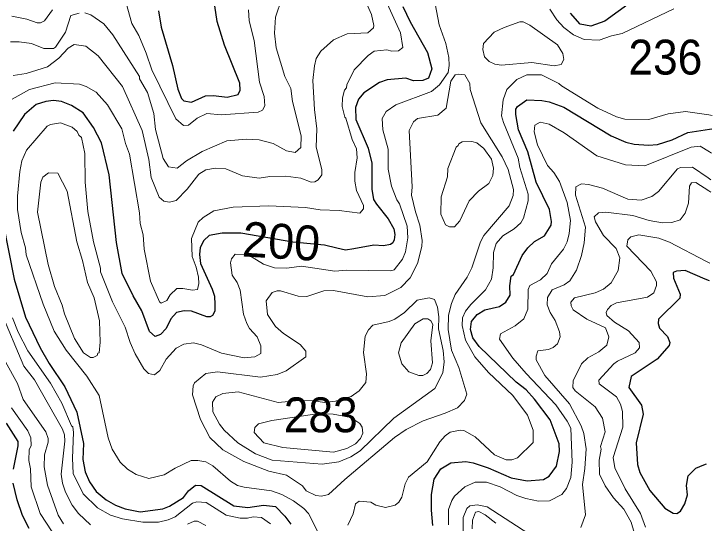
# Model space of a CAD drawing. Extents: x 673.3 to 698.5, y 6984.3 to 7012.3.
# Drawn here: x 696.583 to 698.186, y 6993.607 to 6994.774 of the extents above; entities that cross this region are included whole.
import ezdxf
from ezdxf.enums import TextEntityAlignment as Align

# ---------------------------------------------------------------- set-up
doc = ezdxf.new("R2010")
doc.units = 0
doc.header["$LTSCALE"] = 0.032
doc.layers.add('1', color=7, linetype='Continuous', lineweight=25)
doc.layers.add('2', color=7, linetype='Continuous', lineweight=13)
doc.layers.add('21', color=7, linetype='Continuous')
doc.layers.add('61', color=7, linetype='Continuous')

msp = doc.modelspace()

# ---------------------------------------------------------------- linework, layer by layer
at = {"layer": '1'}
for points in [[(698.001, 6994.8021), (697.9399, 6994.7579), (697.9073, 6994.7464), (697.883, 6994.7509), (697.861, 6994.7765)], [(696.915, 6994.7813), (696.9209, 6994.7444), (696.9466, 6994.6565), (696.9591, 6994.6017), (696.9675, 6994.5808), (696.973, 6994.5752), (696.9906, 6994.5721), (697.0227, 6994.5867), (697.0408, 6994.5875), (697.0725, 6994.5835), (697.0978, 6994.5897), (697.1023, 6994.5995), (697.1016, 6994.616)], [(697.4756, 6994.7916), (697.4925, 6994.7561), (697.5325, 6994.6858), (697.5423, 6994.6486), (697.535, 6994.6269), (697.5218, 6994.6218), (697.4999, 6994.621), (697.4825, 6994.6273), (697.4399, 6994.6235), (697.4224, 6994.6171), (697.3861, 6994.5934), (697.3736, 6994.5791), (697.3672, 6994.5601), (697.368, 6994.5324), (697.3963, 6994.4665), (697.4046, 6994.432), (697.4048, 6994.3726), (697.4083, 6994.3491), (697.4152, 6994.338), (697.4421, 6994.3042), (697.4549, 6994.2812), (697.4575, 6994.2682), (697.4561, 6994.256), (697.4527, 6994.2497), (697.4471, 6994.2456), (697.431, 6994.2428), (697.4094, 6994.2439), (697.3634, 6994.2354), (697.3438, 6994.2328), (697.3242, 6994.237), (697.2962, 6994.2444), (697.2233, 6994.2513), (697.1041, 6994.2715), (697.061, 6994.2715), (697.0312, 6994.2659), (697.0185, 6994.2544), (697.01, 6994.2388), (697.0089, 6994.2228), (697.0112, 6994.2017), (697.0382, 6994.1434), (697.043, 6994.1271), (697.0438, 6994.1078)], [(697.1016, 6994.616), (697.0664, 6994.7027), (697.0496, 6994.7574), (697.0439, 6994.7929)], [(697.0438, 6994.1078), (697.044, 6994.0927), (697.039, 6994.0829), (697.0335, 6994.0795), (697.0256, 6994.0794), (696.9903, 6994.0925), (696.9734, 6994.0932), (696.9559, 6994.0898), (696.9429, 6994.0753), (696.9321, 6994.053), (696.9194, 6994.0389), (696.907, 6994.0347), (696.8936, 6994.0457), (696.8767, 6994.0935), (696.8564, 6994.1277), (696.8315, 6994.1788), (696.8182, 6994.2499), (696.8015, 6994.4053), (696.784, 6994.4792), (696.7652, 6994.5137), (696.7417, 6994.5476), (696.7149, 6994.5642), (696.692, 6994.5737), (696.6738, 6994.5761), (696.6561, 6994.5737), (696.6336, 6994.5664), (696.6071, 6994.5441), (696.5806, 6994.5056)], [(697.6367, 6994.0314), (697.6311, 6994.0508), (697.6337, 6994.0691), (697.6467, 6994.0852), (697.6638, 6994.0957), (697.6975, 6994.1032), (697.7125, 6994.113), (697.7222, 6994.1294), (697.7214, 6994.151), (697.7245, 6994.1733), (697.73, 6994.1771), (697.7501, 6994.2205), (697.763, 6994.2381), (697.778, 6994.2525), (697.8014, 6994.2653), (697.8166, 6994.2903), (697.8174, 6994.2985), (697.8124, 6994.3256), (697.7822, 6994.3887), (697.7628, 6994.4583), (697.7418, 6994.5083), (697.7353, 6994.5437), (697.7353, 6994.5563), (697.739, 6994.5619), (697.7608, 6994.5777), (697.7949, 6994.5761), (697.8117, 6994.5727), (697.8455, 6994.5604), (697.9539, 6994.4949), (697.9878, 6994.4803), (698.0067, 6994.4759), (698.0399, 6994.4736), (698.0604, 6994.4752), (698.0947, 6994.486), (698.1303, 6994.5028), (698.1799, 6994.5103), (698.1854, 6994.5111)], [(696.5576, 6994.2935), (696.5834, 6994.1658), (696.6089, 6994.0788), (696.6432, 6994.0082), (696.6637, 6993.9725), (696.6995, 6993.9194), (696.7269, 6993.8606), (696.7424, 6993.7894), (696.7409, 6993.7525), (696.746, 6993.7237), (696.7562, 6993.701), (696.7713, 6993.6793), (696.7942, 6993.66), (696.8157, 6993.6474), (696.8383, 6993.6393), (696.8725, 6993.6323), (696.9246, 6993.6388), (696.9399, 6993.6455), (696.9719, 6993.6655), (696.9833, 6993.6801), (697, 6993.6933), (697.0129, 6993.6928), (697.0873, 6993.6461), (697.1196, 6993.6421), (697.1559, 6993.6477), (697.1835, 6993.6445), (697.2048, 6993.6227), (697.2185, 6993.6036)], [(698.1798, 6994.1624), (698.1703, 6994.1664), (698.124, 6994.1859), (698.1042, 6994.1844), (698.0964, 6994.1812), (698.0972, 6994.168), (698.113, 6994.1318), (698.1123, 6994.1222), (698.0629, 6994.0745), (698.0618, 6994.0641), (698.0653, 6994.0539), (698.0837, 6994.0345), (698.0893, 6994.0207), (698.0878, 6994.0135), (698.0596, 6993.9827), (698.0002, 6993.9427), (697.9951, 6993.9177), (698.0241, 6993.8769), (698.0274, 6993.8562), (698.0114, 6993.7905), (698.0146, 6993.7409), (698.0201, 6993.7224), (698.0429, 6993.6814), (698.0774, 6993.641), (698.0967, 6993.6291), (698.1054, 6993.6283), (698.1137, 6993.6338), (698.1236, 6993.6503), (698.1293, 6993.671), (698.127, 6993.6928), (698.1308, 6993.7148), (698.1487, 6993.7322), (698.1669, 6993.7398), (698.1731, 6993.7424)], [(697.5446, 6993.601), (697.5414, 6993.6364), (697.5415, 6993.6721), (697.5481, 6993.7075), (697.5628, 6993.731), (697.5863, 6993.7446), (697.6207, 6993.7478), (697.637, 6993.7449), (697.6719, 6993.7333), (697.7249, 6993.7101), (697.7614, 6993.7032), (697.7985, 6993.7067), (697.8116, 6993.7143), (697.8288, 6993.7374), (697.8354, 6993.7704), (697.8345, 6993.7886), (697.8138, 6993.8431), (697.7785, 6993.891), (697.7591, 6993.9122), (697.7363, 6993.9301), (697.6508, 6994.0115), (697.6367, 6994.0314)], [(696.582, 6993.73), (696.5926, 6993.7834), (696.5925, 6993.7935), (696.5657, 6993.8357)], [(696.6178, 6993.5938), (696.6024, 6993.6241), (696.5903, 6993.6596), (696.581, 6993.6978)]]:
    msp.add_lwpolyline(points, dxfattribs=at)
at = {"layer": '2'}
for points in [[(697.1464, 6994.618), (697.157, 6994.5849), (697.1586, 6994.5634), (697.1536, 6994.5534), (697.1439, 6994.5493), (697.0588, 6994.5427), (697.0253, 6994.5459), (697.0036, 6994.5357), (696.9834, 6994.519), (696.9724, 6994.5184), (696.9548, 6994.5342), (696.8991, 6994.6465), (696.8867, 6994.6842), (696.8694, 6994.7254), (696.8535, 6994.7525), (696.833, 6994.8273)], [(696.7457, 6994.7772), (696.7591, 6994.7722), (696.7889, 6994.752), (696.8094, 6994.7265), (696.8708, 6994.6313), (696.8713, 6994.6258), (696.8893, 6994.5943), (696.9038, 6994.5458), (696.9078, 6994.5096), (696.9254, 6994.4432), (696.9374, 6994.4237), (696.9572, 6994.4206), (696.9793, 6994.4375), (697.0149, 6994.4592), (697.0715, 6994.4832), (697.1165, 6994.4873), (697.1462, 6994.4858), (697.1777, 6994.4776), (697.2089, 6994.4602), (697.2286, 6994.4569), (697.2415, 6994.4684), (697.2426, 6994.4949), (697.2225, 6994.5737), (697.2189, 6994.6036), (697.205, 6994.631), (697.1847, 6994.6969), (697.1807, 6994.7307), (697.183, 6994.7673), (697.1976, 6994.8107)], [(697.3858, 6994.815), (697.4039, 6994.7731), (697.4094, 6994.7481), (697.4086, 6994.7425), (697.3952, 6994.7315), (697.3479, 6994.7291), (697.3163, 6994.7149), (697.2875, 6994.6893), (697.2771, 6994.672), (697.2727, 6994.6554), (697.2693, 6994.6216), (697.2727, 6994.555), (697.2783, 6994.5108), (697.2768, 6994.4692), (697.2897, 6994.4179), (697.2897, 6994.4054), (697.2817, 6994.394), (697.2738, 6994.3891), (697.2654, 6994.3889), (697.2415, 6994.3976), (697.2073, 6994.4026), (697.1706, 6994.4018), (697.1461, 6994.3978), (697.1073, 6994.4033), (697.0694, 6994.4189), (697.0452, 6994.4205), (697.0237, 6994.4166), (697.0071, 6994.4067)], [(696.5786, 6994.5788), (696.6187, 6994.6013), (696.6773, 6994.6168), (696.733, 6994.6135), (696.7485, 6994.6081), (696.7716, 6994.595), (696.7977, 6994.5657), (696.8304, 6994.5109), (696.8386, 6994.4774), (696.8484, 6994.4528), (696.8711, 6994.318), (696.8727, 6994.2938), (696.8792, 6994.2675), (696.8817, 6994.2352), (696.896, 6994.1614), (696.9166, 6994.1138), (696.9206, 6994.1113), (696.9338, 6994.1169), (696.9418, 6994.1298), (696.9566, 6994.1444), (696.9708, 6994.1445), (696.9924, 6994.1405), (697.0039, 6994.1422), (697.0071, 6994.1561), (697.0066, 6994.1703), (697.0014, 6994.1935), (696.9917, 6994.2181), (696.9901, 6994.2596), (697.0056, 6994.2968), (697.0172, 6994.3073), (697.0414, 6994.3227), (697.0859, 6994.331), (697.168, 6994.3343), (697.2526, 6994.3301), (697.2859, 6994.3253), (697.3294, 6994.3236), (697.3773, 6994.3178), (697.3858, 6994.3273), (697.3858, 6994.3347), (697.369, 6994.3695), (697.3653, 6994.3906), (697.3654, 6994.4105), (697.3711, 6994.4444), (697.3695, 6994.465), (697.3595, 6994.4863), (697.3451, 6994.5351), (697.3425, 6994.5375), (697.3362, 6994.5621), (697.337, 6994.5821), (697.3417, 6994.6), (697.3467, 6994.6049), (697.3468, 6994.6119), (697.3643, 6994.6465), (697.3959, 6994.6791), (697.4103, 6994.6892), (697.439, 6994.6924), (697.4505, 6994.6894), (697.4662, 6994.6902), (697.4754, 6994.6978), (697.4702, 6994.7311), (697.436, 6994.8077)], [(697.5504, 6994.7979), (697.5592, 6994.7496), (697.5748, 6994.7066), (697.5813, 6994.6745), (697.582, 6994.6561), (697.5796, 6994.64), (697.5603, 6994.6122), (697.5419, 6994.5968), (697.4594, 6994.5657), (697.4374, 6994.551), (697.4282, 6994.5348), (697.4298, 6994.5088), (697.442, 6994.4645), (697.4421, 6994.4183), (697.4498, 6994.3793), (697.4621, 6994.3479), (697.4681, 6994.3389), (697.4861, 6994.288), (697.4876, 6994.2608), (697.482, 6994.2287), (697.4753, 6994.2119), (697.4556, 6994.1873), (697.4483, 6994.1853), (697.3471, 6994.1869), (697.3198, 6994.1845), (697.2431, 6994.1958), (697.2093, 6994.191), (697.1809, 6994.1917), (697.156, 6994.2008), (697.12, 6994.2226), (697.0911, 6994.2233), (697.082, 6994.2126), (697.0797, 6994.2034), (697.0839, 6994.1753), (697.095, 6994.1583), (697.1023, 6994.1407), (697.1095, 6994.086), (697.1172, 6994.0642), (697.1238, 6994.0531), (697.1415, 6994.0337), (697.1496, 6994.0134), (697.1495, 6993.9957), (697.1357, 6993.9879), (697.1112, 6993.9856), (697.059, 6993.9961), (697.0135, 6994.0156), (696.9952, 6994.0198), (696.9728, 6994.0167), (696.9554, 6994.0074), (696.9326, 6993.9829), (696.9174, 6993.9563), (696.9051, 6993.9468), (696.892, 6993.9493), (696.8808, 6993.9606), (696.8611, 6993.9944), (696.8497, 6994.0205), (696.8383, 6994.0563), (696.8091, 6994.1138), (696.7816, 6994.1831), (696.7814, 6994.1911), (696.7652, 6994.2515), (696.7523, 6994.321), (696.7466, 6994.3886), (696.7458, 6994.4544), (696.7375, 6994.4913), (696.7319, 6994.4965), (696.7279, 6994.505), (696.7162, 6994.5144), (696.6899, 6994.5249), (696.6669, 6994.521), (696.6586, 6994.5171), (696.6115, 6994.4618), (696.6005, 6994.4375), (696.5959, 6994.413), (696.5909, 6994.3565), (696.591, 6994.3255), (696.5989, 6994.2734)], [(696.6709, 6994.7841), (696.6532, 6994.7588), (696.6436, 6994.7545), (696.636, 6994.7545), (696.6122, 6994.7626), (696.5778, 6994.7691)], [(697.1212, 6994.7836), (697.1228, 6994.7588), (697.1341, 6994.7137), (697.1464, 6994.618)], [(698.0979, 6994.7863), (697.9793, 6994.7294), (697.9547, 6994.7243), (697.9269, 6994.7146), (697.8924, 6994.7162), (697.8677, 6994.7269), (697.8453, 6994.7437), (697.8295, 6994.7613), (697.8135, 6994.7852)], [(696.5745, 6994.7104), (696.5945, 6994.7104), (696.623, 6994.7065), (696.651, 6994.6955), (696.6738, 6994.6951), (696.6783, 6994.6985), (696.7008, 6994.7331), (696.7132, 6994.7707), (696.7327, 6994.7766)], [(697.0071, 6994.4067), (696.9806, 6994.3728), (696.955, 6994.3465), (696.9398, 6994.3424), (696.9269, 6994.3447), (696.9162, 6994.3542), (696.8981, 6994.3992), (696.8922, 6994.4407), (696.8768, 6994.5069), (696.8322, 6994.6077), (696.7763, 6994.6783), (696.7475, 6994.7006), (696.7211, 6994.7046), (696.7069, 6994.696), (696.6857, 6994.6729), (696.66, 6994.6533), (696.6108, 6994.6381), (696.581, 6994.6332)], [(697.3498, 6993.602), (697.3614, 6993.6277), (697.3672, 6993.6509), (697.3756, 6993.6566), (697.4026, 6993.6541), (697.4141, 6993.6478), (697.4361, 6993.6421), (697.4581, 6993.6477), (697.4664, 6993.6544), (697.4733, 6993.6663), (697.4814, 6993.6964), (697.4891, 6993.7119), (697.5317, 6993.7471), (697.5611, 6993.7932), (697.5727, 6993.8069), (697.5845, 6993.8153), (697.6076, 6993.8195), (697.6155, 6993.8187), (697.642, 6993.8045), (697.6861, 6993.7627), (697.713, 6993.7512), (697.7262, 6993.7519), (697.7395, 6993.7562), (697.7752, 6993.7916), (697.7751, 6993.82), (697.7622, 6993.8543), (697.7282, 6993.8989), (697.6728, 6993.9521), (697.6409, 6993.9879), (697.6198, 6994.0259), (697.6123, 6994.06), (697.6131, 6994.0772), (697.6198, 6994.0923), (697.6322, 6994.1082), (697.6658, 6994.1418), (697.6797, 6994.1663), (697.683, 6994.1919), (697.6837, 6994.2275), (697.6901, 6994.2481), (697.7058, 6994.2651), (697.7316, 6994.2817), (697.7468, 6994.2955), (697.7532, 6994.3059), (697.7637, 6994.3454), (697.7637, 6994.3608), (697.7445, 6994.4224), (697.7409, 6994.444), (697.7066, 6994.5251), (697.7027, 6994.5409), (697.7059, 6994.5772), (697.7147, 6994.6012), (697.7378, 6994.6242), (697.7604, 6994.6347), (697.7939, 6994.6347), (697.8337, 6994.6152), (697.8399, 6994.6093), (697.9239, 6994.5587), (697.9663, 6994.5384), (697.9855, 6994.5329), (698.0407, 6994.5323), (698.0852, 6994.5453), (698.1247, 6994.5507), (698.1783, 6994.5428), (698.1859, 6994.5417)], [(698.1845, 6994.4554), (698.1798, 6994.4582), (698.1584, 6994.471), (698.1379, 6994.4688), (698.0314, 6994.4263), (697.9871, 6994.4287), (697.9215, 6994.4492), (697.8463, 6994.5016), (697.8117, 6994.5215), (697.7912, 6994.5263), (697.7786, 6994.5192), (697.7775, 6994.5037), (697.785, 6994.4741), (697.8078, 6994.4269), (697.8225, 6994.4106), (697.8353, 6994.3903), (697.8534, 6994.3419), (697.8606, 6994.3003), (697.8581, 6994.2707), (697.8534, 6994.2515), (697.8445, 6994.2352), (697.8171, 6994.2009), (697.807, 6994.1787), (697.792, 6994.1644), (697.7671, 6994.1517), (697.7638, 6994.1425), (697.7627, 6994.0975), (697.7537, 6994.0753), (697.7339, 6994.0591), (697.6997, 6994.0404), (697.6978, 6994.0281), (697.7286, 6993.9848), (697.7588, 6993.9495), (697.8273, 6993.8775), (697.8534, 6993.8405), (697.8615, 6993.824), (697.8647, 6993.7463), (697.8615, 6993.7107), (697.8515, 6993.6858), (697.8406, 6993.6718), (697.8126, 6993.6576), (697.7875, 6993.6567), (697.7582, 6993.6625), (697.7373, 6993.6698), (697.6991, 6993.6898), (697.6683, 6993.7005), (697.6421, 6993.7007), (697.6182, 6993.6893), (697.5942, 6993.6679), (697.588, 6993.6586), (697.5805, 6993.6376), (697.5805, 6993.6027)], [(697.8971, 6993.7766), (697.8914, 6993.812), (697.8857, 6993.8296), (697.8582, 6993.8798), (697.8021, 6993.9448), (697.7817, 6993.9811), (697.7817, 6993.9892), (697.786, 6994.002), (697.81, 6994.005), (697.821, 6994.0095), (697.8311, 6994.0175), (697.837, 6994.034), (697.8356, 6994.0452), (697.8258, 6994.0715), (697.8142, 6994.0898), (697.807, 6994.1072), (697.8078, 6994.1241), (697.8191, 6994.1412), (697.8466, 6994.1533), (697.8592, 6994.1626), (697.8747, 6994.1866), (697.8858, 6994.2202), (697.8923, 6994.2496), (697.8956, 6994.2851), (697.8725, 6994.3584), (697.8729, 6994.3782), (697.8863, 6994.3847), (697.9024, 6994.3831), (697.9345, 6994.375), (697.9928, 6994.3499), (698.0233, 6994.3476), (698.0474, 6994.3556), (698.0629, 6994.3672), (698.1065, 6994.4195), (698.1138, 6994.4224), (698.1412, 6994.423), (698.1767, 6994.3987), (698.1835, 6994.394)], [(698.183, 6994.3657), (698.1783, 6994.3687), (698.1484, 6994.3879), (698.1384, 6994.3871), (698.1342, 6994.3796), (698.1317, 6994.3403), (698.1241, 6994.3172), (698.113, 6994.3024), (698.0933, 6994.296), (698.0719, 6994.2955), (698.0416, 6994.3006), (698.0037, 6994.3121), (697.9418, 6994.3195), (697.9249, 6994.3185), (697.9154, 6994.3092), (697.9183, 6994.2973), (697.9367, 6994.2662), (697.9656, 6994.2363), (697.9738, 6994.2149), (697.9705, 6994.186), (697.9541, 6994.1576), (697.9365, 6994.143), (697.9175, 6994.1345), (697.8697, 6994.1233), (697.8615, 6994.1132), (697.8623, 6994.1045), (697.8673, 6994.0956), (697.898, 6994.0741), (697.9412, 6994.0547), (697.9492, 6994.0339), (697.9445, 6994.0144), (697.9257, 6993.9997), (697.9005, 6993.9856), (697.8864, 6993.9718), (697.8667, 6993.9325), (697.8664, 6993.9177), (697.8719, 6993.9101), (697.9173, 6993.8729), (697.9347, 6993.8473), (697.9405, 6993.8159), (697.9299, 6993.7824), (697.9313, 6993.7759), (697.9266, 6993.7505), (697.9276, 6993.719), (697.9404, 6993.6916), (697.9593, 6993.6646), (697.983, 6993.6385), (698.0001, 6993.6089), (698.0072, 6993.5851)], [(696.5989, 6994.2734), (696.6089, 6994.2381), (696.6105, 6994.2222), (696.6494, 6994.1084), (696.6754, 6994.0466), (696.7027, 6994.0034), (696.7498, 6993.9433), (696.778, 6993.899), (696.7993, 6993.8022), (696.8083, 6993.7758), (696.8266, 6993.7462), (696.8434, 6993.73), (696.8631, 6993.7178), (696.8926, 6993.7089), (696.9277, 6993.7168), (696.9526, 6993.7324), (696.9893, 6993.7503), (697.005, 6993.7503), (697.0232, 6993.7468), (697.0395, 6993.7375), (697.0802, 6993.7025), (697.0959, 6993.6926), (697.1116, 6993.6885), (697.1744, 6993.6803), (697.198, 6993.6724), (697.2245, 6993.6574), (697.2486, 6993.6396), (697.2589, 6993.6288), (697.2933, 6993.5604)], [(698.0331, 6993.597), (698.0213, 6993.6285), (697.9865, 6993.685), (697.9626, 6993.733), (697.9592, 6993.7568), (697.9812, 6993.8267), (697.9805, 6993.8621), (697.9756, 6993.8793), (697.9665, 6993.8961), (697.9269, 6993.9261), (697.9257, 6993.9341), (697.96, 6993.9717), (697.9689, 6993.9783), (698.0096, 6993.9972), (698.0193, 6994.0087), (698.0186, 6994.0204), (697.9939, 6994.0478), (697.9616, 6994.0673), (697.944, 6994.0824), (697.9429, 6994.0899), (697.9459, 6994.0968), (697.9545, 6994.1056), (697.9664, 6994.1121), (698.0375, 6994.1251), (698.052, 6994.1347), (698.0584, 6994.1513), (698.0585, 6994.16), (698.0456, 6994.1842), (697.9904, 6994.2421), (697.9928, 6994.2564), (697.9994, 6994.2634), (698.0178, 6994.2674), (698.0637, 6994.2601), (698.0884, 6994.2509), (698.1734, 6994.2065), (698.1805, 6994.2028)], [(696.5527, 6994.0915), (696.6055, 6993.9664), (696.63, 6993.9352), (696.6943, 6993.8223), (696.6985, 6993.8093), (696.6994, 6993.7947), (696.6912, 6993.7184), (696.6941, 6993.6979), (696.7013, 6993.6771), (696.7163, 6993.6472), (696.7307, 6993.6286), (696.7588, 6993.6027)], [(696.6927, 6993.8818), (696.6669, 6993.9277), (696.6148, 6994.0013), (696.5927, 6994.0441), (696.5794, 6994.0775)], [(696.6844, 6993.6244), (696.6596, 6993.6935), (696.6521, 6993.7355), (696.6529, 6993.7632), (696.661, 6993.7919), (696.661, 6993.8005), (696.656, 6993.8157), (696.6042, 6993.8902), (696.5911, 6993.9269), (696.5391, 6994.0194)], [(697.1718, 6993.6044), (697.1511, 6993.6193), (697.1319, 6993.6209), (697.1193, 6993.6176), (697.1022, 6993.6176), (697.0701, 6993.6249), (697.024, 6993.6534), (697.0026, 6993.655), (696.9924, 6993.6525), (696.9526, 6993.6208), (696.9369, 6993.6137), (696.9144, 6993.6087), (696.8787, 6993.6087), (696.8318, 6993.6164), (696.8041, 6993.625), (696.7742, 6993.6413), (696.7418, 6993.6736), (696.7188, 6993.7205), (696.7173, 6993.7553), (696.7197, 6993.8143), (696.7179, 6993.8271), (696.7148, 6993.8296), (696.6927, 6993.8818)], [(696.5768, 6993.871), (696.6146, 6993.8179), (696.6213, 6993.8017), (696.6219, 6993.7841), (696.6177, 6993.7747), (696.6167, 6993.7498), (696.6203, 6993.7313), (696.622, 6993.6894), (696.6427, 6993.6283), (696.6834, 6993.5667)], [(697.8845, 6993.5963), (697.8955, 6993.6251), (697.8884, 6993.6951), (697.894, 6993.7317), (697.8971, 6993.7766)], [(697.6147, 6993.5767), (697.614, 6993.6189), (697.6227, 6993.6401), (697.6294, 6993.6461), (697.6467, 6993.6485), (697.6695, 6993.6438), (697.7651, 6993.5819)], [(696.6962, 6993.6044), (696.6844, 6993.6244)], [(697.6891, 6993.6059), (697.6647, 6993.6256), (697.6503, 6993.633), (697.6424, 6993.6318), (697.6359, 6993.613), (697.6347, 6993.5936)], [(696.9811, 6993.6042), (696.9966, 6993.611), (697.004, 6993.6109), (697.0231, 6993.6009)]]:
    msp.add_lwpolyline(points, dxfattribs=at)
for points in [[(697.6869, 6994.6592), (697.6737, 6994.6651), (697.6635, 6994.6764), (697.6595, 6994.6933), (697.6611, 6994.7064), (697.6858, 6994.7329), (697.7083, 6994.7438), (697.7442, 6994.7561), (697.7523, 6994.7561), (697.7678, 6994.7485), (697.8307, 6994.7036), (697.8436, 6994.6835), (697.8453, 6994.6702), (697.8395, 6994.6588), (697.8231, 6994.6555), (697.7724, 6994.6632), (697.7021, 6994.6568)], [(697.4927, 6994.1692), (697.5092, 6994.2017), (697.5193, 6994.2408), (697.5203, 6994.2545), (697.5146, 6994.2901), (697.5046, 6994.3202), (697.4958, 6994.3585), (697.4973, 6994.3781), (697.4902, 6994.5075), (697.5001, 6994.5268), (697.5095, 6994.5345), (697.5564, 6994.542), (697.5753, 6994.5582), (697.586, 6994.6203), (697.5958, 6994.6345), (697.6041, 6994.6364), (697.618, 6994.6345), (697.63, 6994.6151), (697.6304, 6994.601), (697.6551, 6994.5246), (697.7036, 6994.4464), (697.7178, 6994.4179), (697.7296, 6994.3718), (697.7294, 6994.3577), (697.7197, 6994.3342), (697.6621, 6994.2659), (697.6539, 6994.2515), (697.6341, 6994.1924), (697.6233, 6994.1708), (697.5961, 6994.131), (697.5877, 6994.1105), (697.5808, 6994.0834), (697.5797, 6994.0502), (697.5876, 6994.003), (697.6047, 6993.9635), (697.6227, 6993.9025), (697.6177, 6993.8877), (697.6017, 6993.8711), (697.5728, 6993.8585), (697.5224, 6993.8414), (697.4836, 6993.8211), (697.4564, 6993.8031), (697.3422, 6993.7067), (697.3051, 6993.6717), (697.2891, 6993.6682), (697.2761, 6993.6694), (697.2538, 6993.6807), (697.2455, 6993.6919), (697.2083, 6993.7161), (697.1682, 6993.7258), (697.1104, 6993.7479), (697.0625, 6993.7745), (697.0323, 6993.8027), (697.0114, 6993.8439), (696.9925, 6993.9008), (696.9946, 6993.9216), (696.9975, 6993.928), (697.0235, 6993.9498), (697.0501, 6993.9531), (697.1487, 6993.941), (697.1872, 6993.9471), (697.2078, 6993.956), (697.253, 6993.988), (697.253, 6994.0008), (697.24, 6994.0158), (697.2015, 6994.0412), (697.1831, 6994.0573), (697.1652, 6994.0852), (697.1619, 6994.116), (697.1759, 6994.1355), (697.1872, 6994.1396), (697.1948, 6994.1395), (697.2354, 6994.1267), (697.2552, 6994.1265), (697.2947, 6994.1396), (697.3164, 6994.1404), (697.3954, 6994.1258), (697.4344, 6994.1283), (697.4713, 6994.1472)], [(697.607, 6994.2999), (697.6284, 6994.3454), (697.6497, 6994.3676), (697.6731, 6994.3855), (697.6822, 6994.4038), (697.6837, 6994.4208), (697.6797, 6994.4411), (697.6617, 6994.4655), (697.6456, 6994.4792), (697.6344, 6994.4817), (697.6119, 6994.4808), (697.6042, 6994.4764), (697.6031, 6994.4725), (697.5981, 6994.4689), (697.5795, 6994.42), (697.578, 6994.4011), (697.5641, 6994.3551), (697.5633, 6994.315), (697.5738, 6994.2906), (697.5831, 6994.2863), (697.5948, 6994.2859)], [(696.779, 6994.0707), (696.7671, 6994.1235), (696.7514, 6994.1584), (696.7401, 6994.2086), (696.7269, 6994.2515), (696.7051, 6994.3683), (696.6837, 6994.4091), (696.6621, 6994.41), (696.649, 6994.4002), (696.6441, 6994.3886), (696.6367, 6994.3194), (696.6615, 6994.1995), (696.6759, 6994.1496), (696.6935, 6994.1065), (696.6984, 6994.0867), (696.7219, 6994.0303), (696.7421, 6993.9971), (696.7581, 6993.9866), (696.7647, 6993.9865), (696.7739, 6993.9911), (696.7752, 6993.9962), (696.7783, 6993.9974), (696.7807, 6994.0215)], [(697.5494, 6993.9149), (697.5674, 6993.9513), (697.5706, 6993.9763), (697.5681, 6994.0027), (697.5578, 6994.0522), (697.5584, 6994.0796), (697.5552, 6994.1016), (697.5486, 6994.1192), (697.5362, 6994.1233), (697.5087, 6994.1182), (697.4798, 6994.0895), (697.4576, 6994.0746), (697.4443, 6994.0687), (697.4071, 6994.0605), (697.3971, 6994.0498), (697.389, 6994.0355), (697.3851, 6993.9978), (697.3923, 6993.9485), (697.3908, 6993.9292), (697.3752, 6993.9099), (697.3568, 6993.8971), (697.3214, 6993.8865), (697.2965, 6993.8832), (697.2705, 6993.8871), (697.2373, 6993.888), (697.1892, 6993.883), (697.0978, 6993.9075), (697.0627, 6993.904), (697.046, 6993.896), (697.0389, 6993.884), (697.0394, 6993.8616), (697.0548, 6993.8332), (697.0653, 6993.82), (697.0969, 6993.7907), (697.1372, 6993.7655), (697.176, 6993.7511), (697.2903, 6993.7418), (697.3291, 6993.7472), (697.3563, 6993.7581), (697.3775, 6993.7719), (697.455, 6993.8472)], [(697.5309, 6993.95), (697.5391, 6993.9591), (697.5438, 6993.9743), (697.5398, 6994.0242), (697.5446, 6994.0621), (697.5399, 6994.0701), (697.5333, 6994.075), (697.5224, 6994.0752), (697.503, 6994.0637), (697.4723, 6994.0202), (697.4657, 6993.997), (697.4734, 6993.9717), (697.4897, 6993.9536), (697.5123, 6993.9453), (697.5215, 6993.9451)], [(697.3565, 6993.8488), (697.3771, 6993.8348), (697.3824, 6993.8268), (697.3836, 6993.8124), (697.3785, 6993.8002), (697.3667, 6993.7885), (697.3469, 6993.7772), (697.3162, 6993.7692), (697.2004, 6993.7796), (697.1564, 6993.7902), (697.1342, 6993.8142), (697.1359, 6993.8258), (697.144, 6993.8341), (697.175, 6993.842), (697.2833, 6993.8578), (697.3158, 6993.8562)]]:
    msp.add_lwpolyline(points, close=True, dxfattribs=at)

# ---------------------------------------------------------------- texts
at = {"layer": '21', "width": 0.95}
for s, p in [('236', (697.9939, 6994.6355)), ('283', (697.2025, 6993.8148))]:
    msp.add_text(s, height=0.08, dxfattribs=at).set_placement(p)
at = {"layer": '61'}
msp.add_text('200', height=0.08, rotation=356.496, dxfattribs=at).set_placement((697.1942, 6994.213), align=Align.CENTER)

doc.saveas('drawing.dxf')
